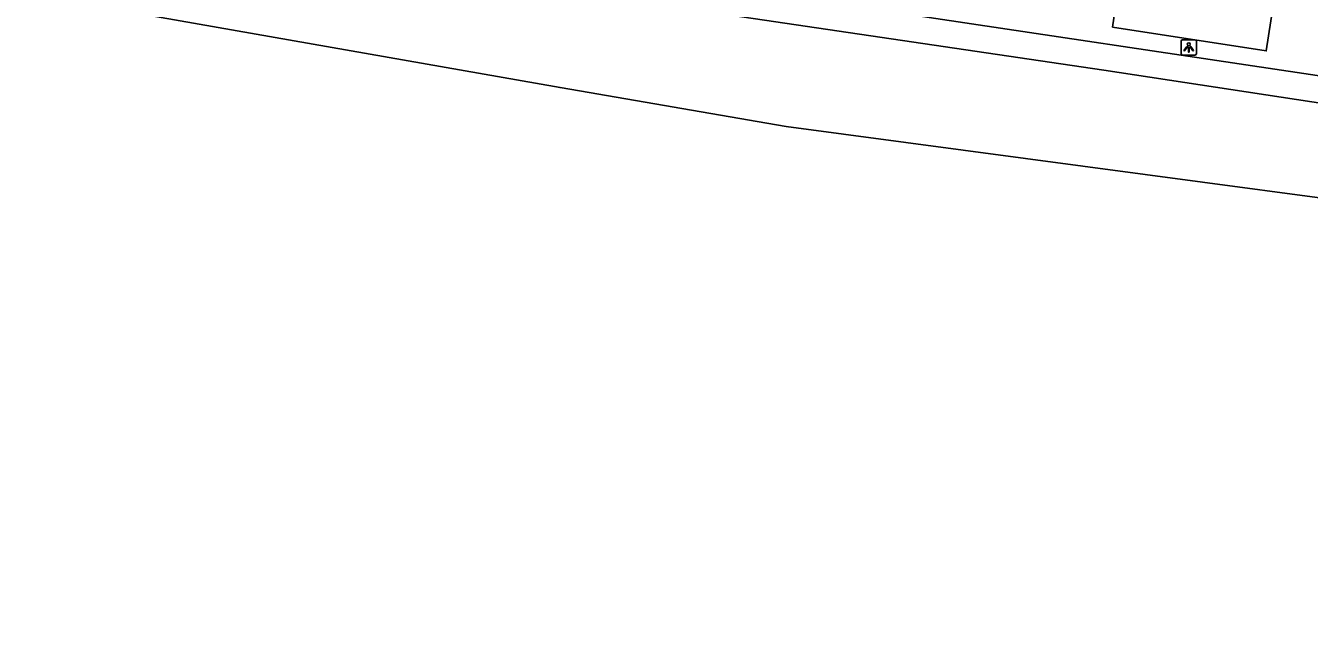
# Model space of a CAD drawing. Extents: x 163010 to 163853, y 382793 to 383982.
# Drawn here: x 163372.7 to 163455.8, y 382793.2 to 382831.7 of the extents above; entities that cross this region are included whole.
import ezdxf

# ---------------------------------------------------------------- set-up
doc = ezdxf.new("R2010")
doc.units = 0
for name, color, linetype in [('IMGEO_Fietspad_open', 7, 'Continuous'), ('IMGEO_Lichtpunt', 7, 'Continuous'), ('IMGEO_Parkeervlak_open', 7, 'Continuous'), ('IMGEO_Waterloop', 7, 'Continuous')]:
    doc.layers.add(name, color=color, linetype=linetype)

msp = doc.modelspace()

# ---------------------------------------------------------------- linework, layer by layer
at = {"layer": 'IMGEO_Fietspad_open'}
for points in [[(163499.251, 382822.021), (163494.803, 382822.681), (163390.478, 382838.302), (163342.832, 382844.985), (163340.526, 382845.669), (163339.133, 382846.245), (163338.098, 382846.827), (163337.562, 382847.213), (163336.875, 382847.731), (163335.282, 382849.281), (163334.239, 382850.672), (163334.016, 382850.97)], [(163342.164, 382843.039), (163390.211, 382836.499), (163442.533, 382828.767), (163494.45, 382820.86), (163498.854, 382820.217)]]:
    msp.add_lwpolyline(points, dxfattribs=at)
at = {"layer": 'IMGEO_Lichtpunt'}
for p, q in [((163447.54, 382830.653), (163447.54, 382829.846)), ((163447.54, 382830.653), (163447.54, 382829.846)), ((163448.442, 382830.748), (163447.634, 382830.748)), ((163448.442, 382830.748), (163447.634, 382830.748)), ((163448.536, 382829.846), (163448.536, 382830.653)), ((163448.536, 382829.846), (163448.536, 382830.653)), ((163447.634, 382829.752), (163448.442, 382829.752)), ((163447.634, 382829.752), (163448.442, 382829.752))]:
    msp.add_line(p, q, dxfattribs=at)
for points in [[(163447.914, 382830.317), (163447.953, 382830.289), (163447.765, 382830.027), (163447.727, 382830.054), (163447.914, 382830.317)], [(163448.016, 382830.269), (163448.063, 382830.269), (163448.063, 382829.947), (163448.016, 382829.947), (163448.016, 382830.269)], [(163448.126, 382830.289), (163448.164, 382830.316), (163448.351, 382830.054), (163448.312, 382830.026), (163448.126, 382830.289)]]:
    msp.add_lwpolyline(points, dxfattribs=at)
msp.add_circle((163448.039, 382830.451), 0.0994, dxfattribs=at)
for centre, start, end in [((163447.634, 382830.653), 90, 180), ((163447.634, 382830.653), 90, 180), ((163448.442, 382830.653), 0, 90), ((163448.442, 382830.653), 0, 90), ((163447.634, 382829.846), 180, 270), ((163447.634, 382829.846), 180, 270), ((163448.442, 382829.846), 270, 0), ((163448.442, 382829.846), 270, 360)]:
    msp.add_arc(centre, 0.0946, start, end, dxfattribs=at)
at = {"layer": 'IMGEO_Parkeervlak_open'}
msp.add_lwpolyline([(163453.505, 382832.947), (163453.061, 382830.018), (163443.099, 382831.564), (163443.579, 382834.798)], dxfattribs=at)
at = {"layer": 'IMGEO_Waterloop'}
msp.add_lwpolyline([(163685.611, 382793.195), (163685.611, 382793.195), (163685.451, 382793.218), (163644.684, 382799.5), (163532.552, 382816.044), (163514.398, 382818.897), (163500, 382817.915), (163490.933, 382817.132), (163485.145, 382816.814), (163483.656, 382816.879), (163421.963, 382825.134), (163407.316, 382827.646), (163347.839, 382838.095)], dxfattribs=at)

doc.saveas('drawing.dxf')
